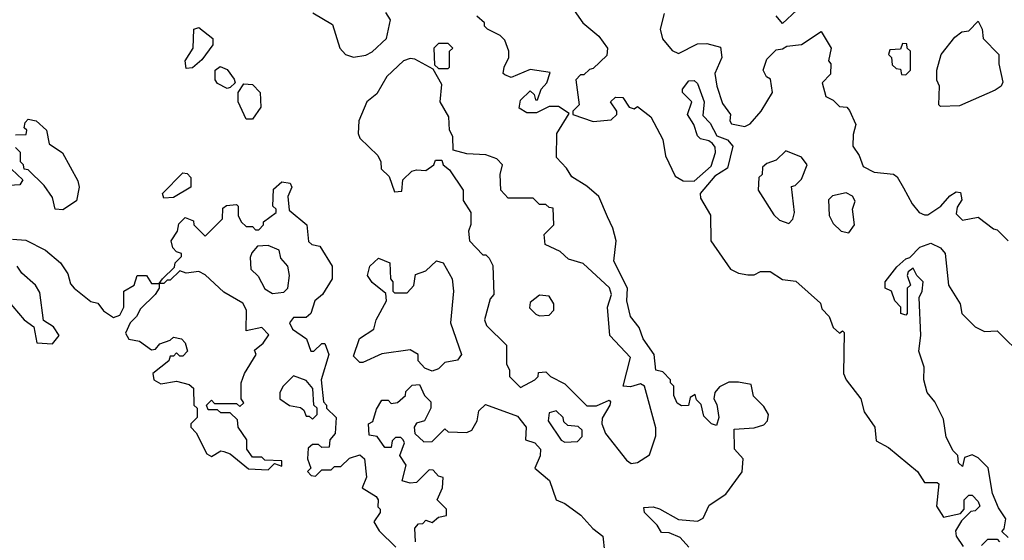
# Model space of a CAD drawing. Extents: x 2889633 to 3052318, y 540750 to 918690.
# Tile 452 of 656: x 2976808 to 2979927, y 807957 to 809605. Entities that reach past the tile are written whole.
import ezdxf

# ---------------------------------------------------------------- set-up
doc = ezdxf.new("R2010")
doc.units = 0

msp = doc.modelspace()

# ---------------------------------------------------------------- linework, layer by layer
at = {"layer": '0CON02XD'}
for points in [[(2978550, 809655), (2978592.5, 809595), (2978643, 809553), (2978670, 809515), (2978668.3, 809491.7), (2978625, 809450), (2978613, 809447), (2978595, 809430), (2978585, 809430), (2978570, 809415), (2978580, 809335), (2978560, 809315), (2978560, 809305), (2978625, 809282.5), (2978681.7, 809288.3), (2978700, 809305), (2978700, 809315), (2978680, 809345), (2978695, 809360), (2978718.3, 809358.3), (2978738.3, 809328.3), (2978755, 809322.5), (2978765, 809330), (2978807.3, 809297.3), (2978845.9, 809225.9), (2978854.2, 809174.2), (2978885, 809110), (2978910, 809095), (2978945, 809093.3), (2978998.3, 809141.7), (2979012.5, 809185), (2979011.7, 809201.7), (2979003, 809213), (2978991.7, 809221.7), (2978965, 809227.5), (2978955, 809237.5), (2978943.6, 809273.6), (2978923.8, 809305), (2978937.5, 809345), (2978907.5, 809375), (2978907.5, 809385), (2978928.3, 809411.7), (2978945, 809412.5), (2978955, 809402.5), (2978976.7, 809345), (2978971.7, 809301.7), (2978995, 809277.5), (2979017, 809237), (2979050, 809225), (2979067.5, 809205), (2979050, 809135), (2979010.7, 809109.3), (2978963.3, 809055), (2978965, 809040), (2978996.4, 808986.4), (2978997.5, 808905), (2979060, 808815), (2979085, 808802.5), (2979115, 808797.5), (2979135, 808797.5), (2979155, 808807.5), (2979185, 808807.5), (2979225, 808782.5), (2979267, 808777), (2979345, 808707.5), (2979349.3, 808689.3), (2979372.5, 808665), (2979385, 808630), (2979405, 808612.5), (2979415, 808620), (2979420, 808615), (2979417.5, 808485), (2979426.7, 808465), (2979472.5, 808405), (2979483.3, 808363.3), (2979517.5, 808315), (2979521.7, 808271.7), (2979560.7, 808250.7), (2979652.5, 808175), (2979675, 808140), (2979715, 808140), (2979720, 808135), (2979712.5, 808065), (2979735, 808030), (2979788.3, 808041.7), (2979800, 808055), (2979800, 808085), (2979815, 808100), (2979825, 808100), (2979845, 808080), (2979850, 808065), (2979835, 808050), (2979821.7, 808048.3), (2979791.7, 808018.3), (2979773, 807987), (2979775, 807970), (2979797, 807937)], [(2977736.4, 809626.4), (2977799.3, 809589.3), (2977822.5, 809515), (2977840, 809495), (2977865, 809486.7)], [(2977865, 809486.7), (2977905, 809492.5), (2977925, 809503.3), (2977970, 809545), (2977982.5, 809605), (2977968.3, 809628.3)], [(2978670.5, 808980.5), (2978642.5, 809045), (2978605, 809077.5), (2978557, 809107), (2978540, 809135), (2978508.3, 809168.3), (2978510, 809245), (2978548.3, 809308.3), (2978515, 809330), (2978485, 809330), (2978445, 809310), (2978415, 809310), (2978390, 809325), (2978395, 809350), (2978425, 809380), (2978438.3, 809368.3), (2978441.7, 809351.7), (2978448.3, 809351.7), (2978460, 809385), (2978477.5, 809405), (2978488.3, 809438.3), (2978425, 809447.5), (2978365, 809422.5), (2978345, 809430), (2978340, 809435), (2978342.5, 809455), (2978357.5, 809485), (2978357.5, 809505), (2978345, 809540), (2978330, 809555), (2978290, 809575), (2978280, 809585), (2978280, 809595), (2978256.4, 809616.4)], [(2978850, 809625), (2978836.7, 809575), (2978844.1, 809544.1), (2978875, 809507.5), (2978895, 809497.5), (2978955, 809528.8), (2978985, 809530), (2979028.3, 809518.3), (2979032.5, 809485), (2979010, 809435), (2979016.2, 809395), (2979035, 809340), (2979060, 809305), (2979057.5, 809285), (2979062.5, 809275), (2979105, 809266.7), (2979122.5, 809275), (2979157.5, 809315), (2979192.5, 809375), (2979187, 809417), (2979173.6, 809423.6), (2979163.3, 809445), (2979175, 809480), (2979205, 809510), (2979225, 809512.5), (2979238.3, 809521.7), (2979285, 809526.7), (2979347.5, 809567.5), (2979378.8, 809515), (2979370, 809475), (2979377.5, 809465), (2979377, 809433), (2979350, 809405), (2979361.7, 809361.7), (2979385, 809350), (2979405, 809330), (2979428.3, 809328.3), (2979437, 809317), (2979457, 809273), (2979448.3, 809241.7), (2979447.5, 809205), (2979467.5, 809175), (2979480, 809140), (2979515, 809122.5), (2979576.1, 809116.1), (2979588, 809108), (2979607.5, 809072.5), (2979635, 809022.5), (2979657.5, 808995), (2979675, 808986.7), (2979685, 808987.5), (2979725.8, 809014.2), (2979755, 809047.5), (2979775, 809060), (2979788.3, 809058.3), (2979792.5, 809035), (2979778.3, 809011.7), (2979775, 808990), (2979795, 808970), (2979845, 808980), (2979893, 808943), (2979905, 808940), (2979940, 808905)], [(2979270, 809635), (2979225, 809592.5), (2979205, 809617.5)], [(2977335, 809450), (2977332.5, 809475), (2977357.5, 809515), (2977360, 809575), (2977375, 809580), (2977420, 809545), (2977420, 809525), (2977385, 809477.5), (2977355, 809452.5), (2977335, 809450)], [(2979725, 809330), (2979720, 809335), (2979722.5, 809395), (2979713.9, 809413.9), (2979713.3, 809445), (2979727.5, 809495), (2979770.7, 809549.3), (2979793, 809567), (2979815, 809570), (2979845, 809600), (2979857.5, 809575), (2979860, 809545), (2979910, 809495), (2979910, 809465), (2979923, 809407), (2979917.5, 809395), (2979898.3, 809381.7), (2979785, 809332.5), (2979725, 809330)], [(2978165, 809450), (2978170, 809455), (2978170, 809505), (2978180, 809515), (2978165, 809530), (2978135, 809530), (2978120, 809515), (2978122.5, 809462.5), (2978135, 809450), (2978165, 809450)], [(2979615, 809430), (2979630, 809445), (2979630, 809505), (2979620, 809515), (2979618.3, 809528.3), (2979605, 809530), (2979598.3, 809511.7), (2979565, 809510), (2979560, 809495), (2979570, 809485), (2979571.7, 809461.7), (2979585, 809450), (2979598.3, 809448.3), (2979601.7, 809431.7), (2979615, 809430)], [(2977465, 809387.5), (2977435, 809402.5), (2977427.5, 809415), (2977427.5, 809445), (2977443, 809457), (2977465, 809447.5), (2977487, 809417), (2977490, 809405), (2977475, 809390), (2977465, 809387.5)], [(2978745, 808200), (2978765, 808202.5), (2978803, 808227), (2978823, 808287), (2978823, 808313), (2978787.5, 808445), (2978775, 808452.5), (2978743, 808443), (2978720, 808445), (2978742.5, 808535), (2978677.5, 808605), (2978670, 808695), (2978682.5, 808735), (2978676.1, 808756.1), (2978593, 808833), (2978546.4, 808846.4), (2978520.7, 808870.7), (2978473, 808893), (2978470, 808925), (2978500, 808955), (2978498.3, 809008.3), (2978485, 809010), (2978475, 809020), (2978455, 809020), (2978435, 809040), (2978355, 809040), (2978332.5, 809065), (2978330, 809115), (2978337.5, 809145), (2978320, 809165), (2978285, 809177.5), (2978225, 809180), (2978181.7, 809191.7), (2978180, 809235), (2978170, 809255), (2978167, 809297), (2978140, 809345), (2978145, 809400), (2978118.3, 809448.3), (2978059.7, 809479.7), (2978045, 809482), (2978023.8, 809475), (2977971.2, 809425), (2977939.3, 809370.7), (2977907.5, 809345), (2977882.5, 809285), (2977880, 809245), (2977885, 809230), (2977942.5, 809175), (2977952.5, 809155), (2977953, 809133), (2977978.3, 809108.3), (2977995, 809060), (2978018.3, 809061.7), (2978021.7, 809098.3), (2978050, 809125), (2978065, 809130), (2978095, 809127.5), (2978120, 809145), (2978125, 809160), (2978145, 809160), (2978150, 809145), (2978169.3, 809129.3), (2978212.5, 809065), (2978213, 809033), (2978237.5, 808995), (2978237, 808957), (2978230, 808935), (2978232.5, 808905), (2978275, 808860), (2978285, 808860), (2978295, 808850), (2978307, 808827), (2978310, 808735), (2978298.3, 808721.7), (2978280, 808655), (2978287, 808637), (2978350, 808575), (2978350, 808515), (2978360, 808495), (2978360, 808475), (2978395, 808440), (2978440, 808465), (2978450, 808475), (2978451.7, 808488.3), (2978475, 808490), (2978490, 808475), (2978535, 808452.5), (2978605, 808382.5), (2978635, 808382.5), (2978675, 808400), (2978680, 808395), (2978677.5, 808385), (2978653, 808343), (2978652.5, 808325), (2978663.3, 808295), (2978730.7, 808210.7), (2978745, 808200)], [(2977545, 809290), (2977525, 809290), (2977500, 809345), (2977500, 809375), (2977518.3, 809401.7), (2977545, 809400), (2977570, 809375), (2977571.7, 809328.3), (2977545, 809290)], [(2976795, 809240), (2976828.3, 809241.7), (2976830, 809255), (2976822.5, 809262.5), (2976825, 809280), (2976835, 809290), (2976860, 809285), (2976892.5, 809255), (2976901.7, 809211.7), (2976943, 809183), (2976992.5, 809095), (2976996.7, 809075), (2976988.3, 809031.7), (2976945, 809002.5)], [(2976945, 809002.5), (2976920, 809005), (2976911.7, 809041.7), (2976885, 809080), (2976835, 809130), (2976821.7, 809131.7), (2976820, 809145), (2976810, 809155), (2976810, 809185), (2976795, 809200)], [(2979245, 808960), (2979257, 808973), (2979262.5, 808995), (2979253, 809077), (2979265, 809080), (2979285, 809100), (2979302.5, 809145), (2979285, 809170), (2979235, 809190), (2979205, 809160), (2979175, 809150), (2979161.7, 809138.3), (2979160, 809115), (2979150, 809105), (2979147.5, 809065), (2979197, 808987), (2979215, 808970), (2979245, 808960)], [(2976781.7, 809131.7), (2976818.3, 809098.3), (2976808.3, 809081.7), (2976775, 809080)], [(2977265, 809040), (2977260, 809055), (2977325, 809120), (2977338.3, 809118.3), (2977350, 809105), (2977350, 809075), (2977295, 809042.5), (2977265, 809040)], [(2976785, 808910), (2976827, 808907), (2976890, 808875), (2976937.5, 808835), (2976960.7, 808800.7), (2976968.3, 808768.3), (2976980, 808755), (2977033, 808713), (2977055, 808707.5), (2977073.6, 808683.6), (2977105, 808662.5), (2977125, 808670), (2977137.5, 808695), (2977137.5, 808745), (2977170, 808765), (2977180, 808795), (2977210, 808795), (2977225, 808770), (2977250, 808770), (2977260, 808785), (2977298.3, 808821.7), (2977300, 808835), (2977320, 808855), (2977320, 808865), (2977305, 808870), (2977293, 808883), (2977287.5, 808905), (2977307.5, 808935), (2977311.7, 808958.3), (2977331.7, 808978.3), (2977358.3, 808968.3), (2977360, 808955), (2977395, 808920), (2977450, 808975), (2977451.7, 809008.3), (2977463, 809017), (2977495, 809020), (2977500, 809015), (2977500, 808985), (2977510, 808965), (2977525, 808950), (2977545, 808950), (2977555, 808940), (2977565, 808940), (2977580, 808955), (2977580, 808965), (2977620, 808995), (2977620, 809005), (2977610, 809015), (2977611.7, 809068.3), (2977638.3, 809091.7), (2977665, 809087.5), (2977670, 809075), (2977657.5, 809045), (2977661.7, 809001.7), (2977717.5, 808955), (2977723, 808903), (2977733, 808893), (2977758.3, 808888.3), (2977797.5, 808825), (2977797.5, 808785), (2977767.5, 808735), (2977742.5, 808715), (2977730, 808675), (2977715, 808662.5), (2977675, 808662.5), (2977662.5, 808645), (2977672.5, 808625), (2977716.2, 808595), (2977730, 808555), (2977740, 808555), (2977765, 808580), (2977775, 808580), (2977787.5, 808545), (2977763.3, 808465), (2977770, 808395), (2977780, 808385), (2977780, 808375), (2977810, 808345), (2977807.5, 808295), (2977790, 808275), (2977788.3, 808251.7), (2977765, 808250), (2977755, 808260), (2977735, 808260), (2977721.7, 808248.3), (2977720, 808215), (2977730, 808185), (2977720, 808175), (2977731.7, 808161.7), (2977745, 808160), (2977765, 808180), (2977795, 808180), (2977805, 808190), (2977825, 808190), (2977853, 808217), (2977885, 808227.5), (2977900, 808215), (2977907, 808157), (2977893, 808123), (2977937.5, 808095), (2977943.3, 808085), (2977942.5, 808062.5), (2977950, 808055), (2977950, 808045), (2977930, 808015), (2977947, 807987), (2978000, 807935)], [(2979435, 808930), (2979452.5, 808955), (2979446.7, 809005), (2979455, 809030), (2979446.4, 809046.4), (2979426.4, 809056.4), (2979383, 809047), (2979370, 809035), (2979372.5, 808985), (2979385, 808960), (2979410, 808935), (2979435, 808930)], [(2978927.5, 807935), (2978900, 807965), (2978865, 807980), (2978841.7, 807981.7), (2978827.5, 808005), (2978787.5, 808045), (2978785, 808060), (2978815, 808062.5), (2978835, 808056.7), (2978895, 808022.5), (2978955, 808017.5), (2978973, 808027), (2978992.3, 808067.7), (2979045, 808102.5), (2979097, 808173), (2979100, 808215), (2979072.5, 808245), (2979071.7, 808308.3), (2979135, 808312.5), (2979165, 808322.5), (2979177.5, 808335), (2979180, 808355), (2979165, 808380), (2979133, 808413), (2979125, 808450), (2979085, 808457.5), (2979055, 808457.5), (2979025, 808442.5), (2979010, 808425), (2979007.5, 808405), (2979016.4, 808386.4), (2979022.5, 808345), (2979015, 808320), (2979000, 808325), (2978975, 808350), (2978967, 808387), (2978951.7, 808401.7), (2978948.3, 808418.3), (2978931.7, 808408.3), (2978927, 808383), (2978905, 808382.5), (2978890.7, 808390.7), (2978880, 808415), (2978880, 808445), (2978870, 808455), (2978870, 808465), (2978845, 808490), (2978823.3, 808495), (2978817.5, 808545), (2978783.3, 808595), (2978770.7, 808630.7), (2978742.5, 808665), (2978731.2, 808715), (2978734, 808755), (2978690.7, 808840.7), (2978697.5, 808905), (2978687.5, 808945), (2978670.5, 808980.5)], [(2977608.3, 808738.3), (2977645, 808742.5), (2977657.5, 808755), (2977662.5, 808795), (2977657.5, 808825), (2977635, 808850), (2977630, 808875), (2977595, 808890), (2977561.7, 808888.3), (2977543, 808867), (2977538.3, 808851.7), (2977540, 808815), (2977563, 808793), (2977585, 808752.5), (2977608.3, 808738.3)], [(2979940, 807965), (2979920, 807985), (2979927, 807993), (2979932.5, 808025), (2979909.3, 808059.3), (2979890, 808105), (2979875.9, 808185.9), (2979845, 808217.5), (2979825, 808227.5), (2979801.7, 808218.3), (2979795, 808190), (2979781.7, 808201.7), (2979780, 808225), (2979765, 808240), (2979743.6, 808283.6), (2979735, 808340), (2979707.5, 808395), (2979682.5, 808425), (2979672.5, 808465), (2979673.3, 808505), (2979656.7, 808555), (2979663.3, 808605), (2979657.5, 808725), (2979667.5, 808745), (2979670, 808775), (2979650, 808795), (2979638.3, 808818.3), (2979623, 808807), (2979620, 808795), (2979630, 808765), (2979620, 808755), (2979620, 808675), (2979615, 808670), (2979600, 808675), (2979600, 808695), (2979580, 808715), (2979570, 808745), (2979550, 808755), (2979550, 808775), (2979587, 808823), (2979615, 808847.5), (2979628.3, 808851.7), (2979660, 808885), (2979695, 808897.5), (2979725, 808882.5), (2979740, 808865), (2979750, 808765), (2979787.5, 808705), (2979792.5, 808675), (2979835, 808632.5), (2979865, 808617.5), (2979905, 808620), (2979990, 808535)], [(2978115, 808492.5), (2978091.7, 808501.7), (2978070, 808525), (2978070, 808545), (2978045, 808560), (2977955, 808546.7), (2977895, 808520), (2977885, 808520), (2977865, 808540), (2977883.9, 808596.1), (2977930, 808625), (2977937.5, 808655), (2977970, 808715), (2977968.3, 808738.3), (2977925, 808772.5), (2977910, 808795), (2977917.5, 808825), (2977945, 808850), (2977980, 808835), (2977982.5, 808785), (2977990, 808775), (2977990, 808745), (2977995, 808740), (2978035, 808740), (2978057, 808763), (2978061.7, 808798.3), (2978095, 808810), (2978128.3, 808841.7), (2978150, 808835), (2978177.5, 808785), (2978182.5, 808745), (2978172.5, 808645), (2978207.5, 808545), (2978195, 808527.5), (2978155, 808520), (2978135, 808500), (2978115, 808492.5)], [(2976767.7, 808717.7), (2976822.5, 808655), (2976853, 808633), (2976861.7, 808581.7), (2976911.7, 808578.3), (2976932.5, 808605), (2976915, 808632.5), (2976883, 808653), (2976871.7, 808741.7), (2976857.5, 808765), (2976815, 808802.5), (2976800, 808825)], [(2977595, 808180), (2977615, 808200), (2977638.3, 808191.7), (2977638.3, 808208.3), (2977585, 808210), (2977575, 808220), (2977545, 808220), (2977527.5, 808245), (2977527.5, 808275), (2977500, 808315), (2977498.3, 808338.3), (2977475, 808360), (2977445, 808360), (2977435, 808370), (2977405, 808370), (2977400, 808385), (2977415, 808400), (2977425, 808390), (2977495, 808390), (2977505, 808380), (2977518.3, 808391.7), (2977510, 808405), (2977510, 808455), (2977520, 808485), (2977557.5, 808545), (2977551.7, 808558.3), (2977579.3, 808580.7), (2977597, 808607), (2977575, 808630), (2977525, 808620), (2977526.7, 808685), (2977515, 808707.5), (2977455, 808742.5), (2977395, 808797.5), (2977375, 808807.5), (2977335, 808802.5), (2977315, 808810), (2977285, 808780), (2977275, 808780), (2977265, 808770), (2977250, 808770), (2977250, 808755), (2977237.5, 808735), (2977190.7, 808689.3), (2977177.5, 808665), (2977157.5, 808645), (2977143, 808613), (2977153.9, 808593.9), (2977187, 808587), (2977225, 808560), (2977238.3, 808561.7), (2977251.7, 808578.3), (2977285, 808590), (2977295, 808600), (2977320, 808595), (2977331.7, 808581.7), (2977340, 808555), (2977325, 808540), (2977315, 808540), (2977305, 808550), (2977295, 808540), (2977285, 808540), (2977280, 808525), (2977230, 808485), (2977232.5, 808465), (2977255, 808452.5), (2977305, 808460), (2977345, 808450), (2977358.3, 808438.3), (2977360, 808385), (2977370, 808375), (2977370, 808345), (2977350, 808325), (2977350, 808315), (2977367, 808297), (2977400.7, 808230.7), (2977415, 808222.5), (2977445, 808240), (2977455, 808237.5), (2977475, 808230), (2977533, 808183), (2977595, 808180)], [(2978455, 808667.5), (2978485, 808670), (2978500, 808685), (2978500, 808705), (2978485, 808730), (2978455, 808732.5), (2978425, 808710), (2978423, 808693), (2978443, 808673), (2978455, 808667.5)], [(2977735, 808340), (2977750, 808355), (2977750, 808375), (2977740, 808385), (2977737, 808437), (2977715, 808462.5), (2977675, 808477.5), (2977642.5, 808445), (2977632.5, 808425), (2977632.5, 808405), (2977663, 808383), (2977697, 808377), (2977708.3, 808368.3), (2977715, 808350), (2977725, 808350), (2977735, 808340)], [(2978061.7, 807951.7), (2978060, 807995), (2978071.7, 808008.3), (2978085, 808010), (2978095, 808020), (2978115, 808012.5), (2978135, 808030), (2978160, 808035), (2978160, 808055), (2978130, 808085), (2978147, 808123), (2978150, 808155), (2978135, 808160), (2978118.3, 808178.3), (2978105, 808180), (2978065, 808140), (2978045, 808137.5), (2978020, 808145), (2978032.5, 808195), (2978012.5, 808225), (2978027.5, 808265), (2978022.5, 808275), (2978015, 808282.5), (2977998.3, 808281.7), (2977988.3, 808271.7), (2977985, 808250), (2977965, 808250), (2977940, 808285), (2977915, 808290), (2977912.5, 808325), (2977926.7, 808333.3), (2977938.3, 808371.7), (2977955, 808400), (2977975, 808400), (2977985, 808390), (2978005, 808392.5), (2978030, 808415), (2978031.7, 808428.3), (2978051.7, 808448.3), (2978075, 808450), (2978090, 808415), (2978110, 808395), (2978110, 808375), (2978090, 808335), (2978065, 808327.5), (2978057.5, 808315), (2978060, 808295), (2978088.3, 808268.3), (2978115, 808270), (2978155, 808310), (2978165, 808300), (2978225, 808297.5), (2978240, 808305), (2978257.5, 808335), (2978263, 808367), (2978283.6, 808386.4), (2978385, 808350), (2978412.5, 808315), (2978410, 808275), (2978440, 808265), (2978457.5, 808245), (2978456.4, 808223.6), (2978440, 808185), (2978486.1, 808146.1), (2978507.5, 808085), (2978535, 808073.3), (2978586.1, 808036.1), (2978623.6, 807993.6), (2978655, 807970), (2978660.7, 807920.7)], [(2978535, 808267.5), (2978575, 808270), (2978590, 808285), (2978590, 808305), (2978577, 808317), (2978545, 808320), (2978531.7, 808331.7), (2978530, 808345), (2978507, 808367), (2978485, 808360), (2978482.5, 808335), (2978523.6, 808273.6), (2978535, 808267.5)], [(2979855, 807940), (2979875, 807960), (2979905, 807960), (2979911.7, 807951.7)]]:
    msp.add_lwpolyline(points, dxfattribs=at)

doc.saveas('drawing.dxf')
